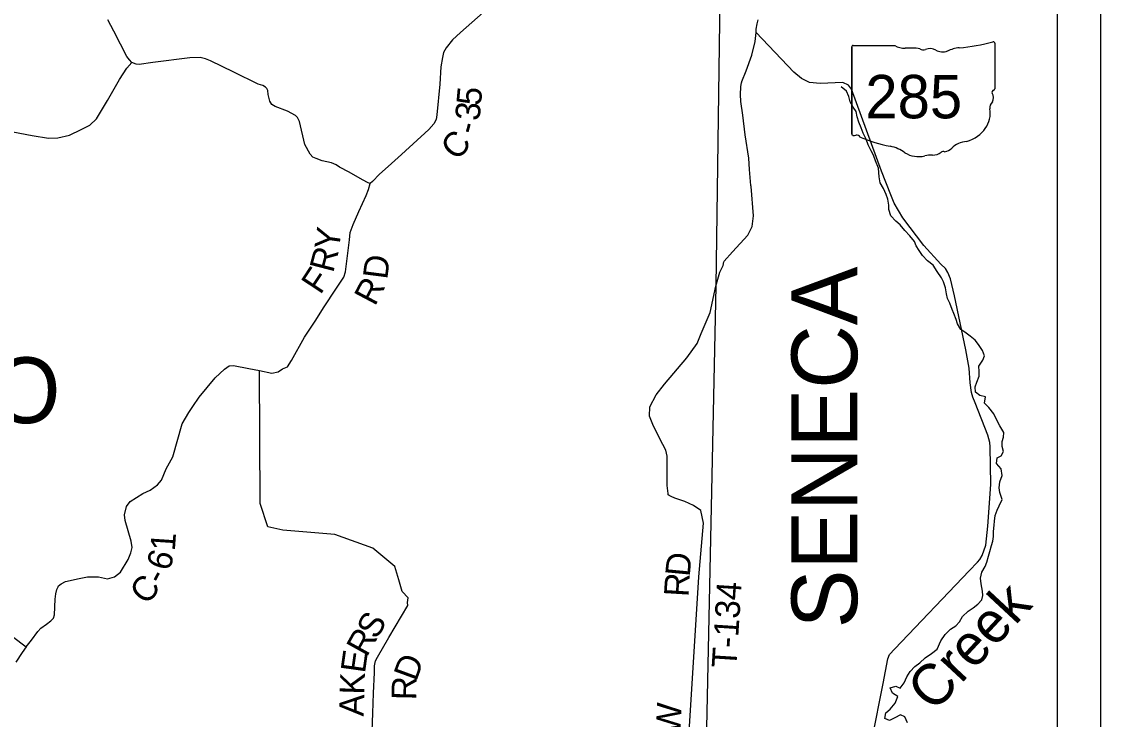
# Model space of a CAD drawing. Extents: x -22 to 431, y -18 to 160.
# Drawn here: x 6.515 to 9, y 18.37 to 19.977 of the extents above; entities that cross this region are included whole.
import ezdxf

# ---------------------------------------------------------------- set-up
doc = ezdxf.new("R2010")
doc.units = 0
for name, color, linetype in [('GM_X_Adjacent_County_Text', 7, 'Continuous'), ('GM_X_Airport_Location_Class_2', 7, 'Continuous'), ('GM_X_City_Street', 7, 'Continuous'), ('GM_X_City_Street_Text', 7, 'Continuous'), ('GM_X_County_Road', 7, 'Continuous'), ('GM_X_County_Road_Text', 7, 'Continuous'), ('GM_X_Major_River', 7, 'Continuous'), ('GM_X_Major_River_Text', 7, 'Continuous'), ('GM_X_Minor_River', 7, 'Continuous'), ('GM_X_Minor_River_Text', 7, 'Continuous'), ('GM_X_Rail_Line', 7, 'Continuous'), ('GM_X_Section', 7, 'Continuous')]:
    doc.layers.add(name, color=color, linetype=linetype)

msp = doc.modelspace()

# ---------------------------------------------------------------- linework, layer by layer
at = {"layer": 'GM_X_Adjacent_County_Text'}
for points in [[(7.6045, 20.0208), (7.5259, 19.9516), (7.5074, 19.9348), (7.4928, 19.9164), (7.487, 19.9055), (7.4842, 19.8945), (7.4809, 19.8729), (7.4781, 19.8327), (7.4715, 19.7626), (7.4698, 19.7516), (7.4647, 19.7418), (7.4528, 19.7287), (7.3899, 19.6707), (7.3592, 19.6434), (7.3389, 19.6258), (7.3235, 19.6086), (7.3174, 19.6044), (7.3129, 19.6054), (7.3003, 19.6126), (7.2692, 19.6301), (7.247, 19.6414), (7.2394, 19.6472), (7.2285, 19.6515), (7.207, 19.6563), (7.1934, 19.6614), (7.1858, 19.665), (7.1795, 19.6715), (7.1676, 19.694), (7.1551, 19.7473), (7.1506, 19.7565), (7.1454, 19.7607), (7.1273, 19.7708), (7.0986, 19.7814), (7.0911, 19.7861), (7.0863, 19.7934), (7.0827, 19.8093), (7.0817, 19.8181), (7.0794, 19.8227), (7.0768, 19.8261), (7.0704, 19.83), (7.0599, 19.8332), (7.0037, 19.8605), (6.9502, 19.8866), (6.9385, 19.8913), (6.9261, 19.8941), (6.9025, 19.8933), (6.8171, 19.883), (6.7859, 19.8784), (6.7784, 19.8789), (6.7686, 19.8832), (6.7637, 19.8886), (6.7574, 19.8963), (6.743, 19.9253), (6.727, 19.9547), (6.7137, 19.9814)], [(6.599, 18.6755), (6.5991, 18.6757), (6.5999, 18.6775), (6.606, 18.6818), (6.6162, 18.6875), (6.6472, 18.6942), (6.6669, 18.6981), (6.692, 18.6979), (6.7125, 18.6939), (6.7292, 18.6982), (6.7427, 18.7093), (6.7604, 18.7379), (6.7667, 18.7538), (6.7696, 18.766), (6.7673, 18.7804), (6.7536, 18.8278), (6.752, 18.8414), (6.7561, 18.8604), (6.7651, 18.8719), (6.7938, 18.8899), (6.8112, 18.8976), (6.8282, 18.9099), (6.8368, 18.9209), (6.848, 18.9472), (6.863, 18.9746), (6.8848, 19.0507), (6.8998, 19.077), (6.9096, 19.0907), (6.9238, 19.1124), (6.9607, 19.1567), (6.9821, 19.1762), (6.9931, 19.1839), (7.0026, 19.1851), (7.0379, 19.1781), (7.0625, 19.1734), (7.0915, 19.1675), (7.1055, 19.1706), (7.1157, 19.1772), (7.127, 19.1822), (7.1368, 19.1963), (7.1664, 19.25), (7.1911, 19.2874), (7.2121, 19.3202), (7.2384, 19.3609), (7.2568, 19.3884), (7.2612, 19.4009), (7.2702, 19.4746), (7.272, 19.491), (7.2787, 19.5096), (7.2914, 19.5397), (7.3089, 19.5766), (7.3138, 19.5903), (7.3174, 19.6044)], [(6.5255, 18.537), (6.5379, 18.5522), (6.5521, 18.5725), (6.5589, 18.5801), (6.5721, 18.5889), (6.5823, 18.597), (6.588, 18.6034), (6.5909, 18.6111), (6.5922, 18.6471), (6.5936, 18.6593), (6.5962, 18.6692), (6.599, 18.6755)], [(6.4938, 18.5608), (6.5255, 18.537), (6.5165, 18.5236), (6.5018, 18.5015)]]:
    msp.add_lwpolyline(points, dxfattribs=at)
at = {"layer": 'GM_X_Airport_Location_Class_2'}
for p, q in [((8.427, 19.9186), (8.427, 19.7185)), ((8.427, 19.7185), (8.427, 19.9186)), ((8.427, 19.7185), (8.427, 19.9186)), ((8.4302, 19.9221), (8.5267, 19.9221)), ((8.7566, 19.927), (8.7566, 19.8223)), ((8.7565, 19.8224), (8.7566, 19.8223))]:
    msp.add_line(p, q, dxfattribs=at)
for centre, major_axis, start_param, end_param in [((8.4308, 19.9191), (0.00382, 0), 1.712693, 3.28349), ((8.5497, 19.9453), (0.037, 0), 4.042523, 4.731795), ((8.562, 19.8097), (0.133, 0), 1.404758, 1.657858), ((8.5922, 19.9201), (0.0107, 0), 3.836095, 5.185415), ((8.6079, 19.897), (0.0222, 0), 0.950623, 2.079405), ((8.6365, 19.9287), (0.0267, 0), 4.081561, 5.145723), ((8.6837, 19.8609), (0.0703, 0), 1.699011, 2.107814), ((8.6392, 20.1949), (0.3495, 0), 4.814394, 5.042369), ((8.7529, 19.9275), (0.00367, 0), 6.141152, 7.989035), ((8.7557, 19.8147), (0.00568, 0), 1.883978, 3.671073), ((8.7196, 19.8014), (0.0341, 0), 5.934695, 6.695948), ((8.7526, 19.8219), (0.00393, 0), 5.05454, 6.418171), ((8.7697, 19.7785), (0.0248, 0), 2.387724, 3.262537), ((8.6587, 19.7652), (0.0874, 0), 5.101752, 6.440018), ((8.4308, 19.7181), (0.00385, 0), 3.00124, 4.508301), ((8.4314, 19.7385), (0.0294, 0), 4.665946, 4.897461), ((8.4374, 19.707), (0.0106, 0), 0.519207, 1.627899), ((8.5712, 19.8868), (0.2524, 0), 4.195997, 4.488961), ((8.496, 19.6286), (0.079, 0), 0.823519, 1.323587), ((8.6349, 19.6991), (0.0282, 0), 4.937069, 5.64225), ((8.6956, 19.6623), (0.0479, 0), 1.647645, 2.488434), ((8.5814, 19.706), (0.0501, 0), 4.026481, 4.996735), ((8.6103, 19.6368), (0.0412, 0), 1.495662, 1.94098), ((8.614, 19.691), (0.0267, 0), 4.691044, 5.507374), ((8.6381, 19.6716), (0.00752, 0), 1.147584, 2.315152)]:
    msp.add_ellipse(centre, major_axis=major_axis, ratio=0.8, start_param=start_param, end_param=end_param, dxfattribs=at)
at = {"layer": 'GM_X_County_Road'}
msp.add_lwpolyline([(7.3836, 18.6915), (7.3748, 18.722), (7.3237, 18.7645), (7.2367, 18.7954), (7.1166, 18.806), (7.0821, 18.8137), (7.0646, 18.8674), (7.0625, 19.1734)], dxfattribs=at)
at = {"layer": 'GM_X_Major_River_Text'}
for p, q in [((8.1261, 20.2632), (8.1138, 19.3678)), ((8.1138, 19.3678), (8.0882, 18.1318))]:
    msp.add_line(p, q, dxfattribs=at)
at = {"layer": 'GM_X_Minor_River'}
for points in [[(8.4886, 19.6394), (8.4817, 19.6566), (8.4771, 19.6691), (8.4721, 19.6793), (8.4648, 19.6933), (8.4602, 19.7065), (8.4533, 19.7198), (8.4487, 19.7323), (8.4437, 19.7451), (8.4399, 19.7576), (8.4375, 19.7701), (8.4307, 19.78), (8.4234, 19.792), (8.4203, 19.8042), (8.4149, 19.817), (8.4031, 19.8264)], [(8.7561, 18.8268), (8.7578, 18.8397), (8.7619, 18.8519), (8.7667, 18.8614), (8.7733, 18.8766), (8.7679, 18.8925), (8.767, 18.9035), (8.7684, 18.9171), (8.7735, 18.932), (8.7715, 18.9471), (8.7608, 18.9592), (8.7618, 18.9724), (8.7716, 18.9767), (8.7768, 18.9866), (8.774, 18.9984), (8.7735, 19.0101), (8.7764, 19.02), (8.7774, 19.031), (8.7682, 19.0457), (8.7605, 19.0604), (8.7547, 19.0736), (8.7428, 19.0879), (8.7328, 19.098), (8.735, 19.1125), (8.7221, 19.1158), (8.7121, 19.1232), (8.7112, 19.1361), (8.7153, 19.1468), (8.7205, 19.1601), (8.7207, 19.1715), (8.7198, 19.1832), (8.7292, 19.197), (8.7329, 19.2069), (8.7286, 19.2197), (8.7193, 19.2337), (8.7113, 19.2434), (8.7002, 19.2524), (8.6876, 19.2614), (8.6781, 19.2677), (8.6704, 19.2806), (8.668, 19.2911), (8.6626, 19.3044), (8.6587, 19.3142), (8.6532, 19.3289), (8.6478, 19.3395), (8.6454, 19.3501), (8.643, 19.3641), (8.6387, 19.3773), (8.6337, 19.3871), (8.6241, 19.4018), (8.6145, 19.4157), (8.6019, 19.4262), (8.59, 19.4386), (8.5827, 19.4499), (8.5754, 19.4608), (8.5719, 19.4707), (8.5608, 19.4838), (8.5493, 19.4958), (8.5385, 19.509), (8.5286, 19.5176), (8.5175, 19.53), (8.5128, 19.544), (8.5123, 19.5542), (8.5099, 19.5679), (8.5064, 19.5785), (8.5002, 19.5924), (8.4929, 19.6056), (8.4905, 19.6193), (8.4886, 19.6394)], [(8.5556, 18.3617), (8.5494, 18.3757), (8.5395, 18.3801), (8.5263, 18.3735), (8.5142, 18.367), (8.5032, 18.3722), (8.5053, 18.3851), (8.5155, 18.3932), (8.5275, 18.4069), (8.5334, 18.4229), (8.5212, 18.4304), (8.5157, 18.4425), (8.5286, 18.4464), (8.5389, 18.4416), (8.5478, 18.4542), (8.5541, 18.4679), (8.5616, 18.4805), (8.5724, 18.4916), (8.5837, 18.5), (8.5961, 18.5119), (8.6107, 18.5215), (8.6239, 18.5319), (8.632, 18.551), (8.6421, 18.5651), (8.6545, 18.5777), (8.6669, 18.5851), (8.6755, 18.5946), (8.6822, 18.6068), (8.6957, 18.6195), (8.707, 18.6268), (8.7175, 18.6353), (8.7269, 18.6452), (8.729, 18.6555), (8.7282, 18.6649), (8.7253, 18.6824), (8.7237, 18.6952), (8.7266, 18.7093), (8.7348, 18.7223), (8.7381, 18.7322), (8.7425, 18.7455), (8.7454, 18.7565), (8.7491, 18.7702), (8.752, 18.7805), (8.7534, 18.7911), (8.754, 18.8025), (8.7554, 18.8173), (8.7561, 18.8268)]]:
    msp.add_lwpolyline(points, dxfattribs=at)
at = {"layer": 'GM_X_Minor_River_Text'}
for points in [[(8.1736, 19.8373), (8.1739, 19.8389), (8.1841, 19.8639), (8.197, 19.8994), (8.2043, 19.9311), (8.2068, 19.952)], [(6.6702, 19.7377), (6.6705, 19.7378), (6.6723, 19.7387), (6.6873, 19.753), (6.7128, 19.7955), (6.7404, 19.8434), (6.7574, 19.8701), (6.7686, 19.8832)], [(8.195, 19.5992), (8.1917, 19.6361), (8.1898, 19.6623), (8.1818, 19.7159), (8.1763, 19.7619), (8.1718, 19.7931), (8.1705, 19.809), (8.1718, 19.8268), (8.1735, 19.8369), (8.1736, 19.8373)], [(6.4784, 19.7264), (6.5389, 19.7146), (6.5771, 19.7085), (6.5984, 19.7093), (6.6254, 19.7158), (6.6517, 19.7284), (6.6702, 19.7377)], [(8.1327, 19.4234), (8.1332, 19.4256), (8.1524, 19.4467), (8.1874, 19.4852), (8.1979, 19.5054), (8.2011, 19.5297), (8.1952, 19.5969), (8.195, 19.5992)], [(8.004, 18.8905), (8.0022, 18.9086), (8.0021, 18.9765), (7.9986, 18.9902), (7.9852, 19.0159), (7.9686, 19.0488), (7.9609, 19.0685), (7.9622, 19.0894), (7.9765, 19.1172), (7.9956, 19.1416), (8.0472, 19.203), (8.0712, 19.2358), (8.0801, 19.2587), (8.1009, 19.3068), (8.1138, 19.3678), (8.1229, 19.3998), (8.1311, 19.415), (8.1327, 19.4234)], [(8.05, 18.1207), (8.0508, 18.1739), (8.0537, 18.3538), (8.0751, 18.6981), (8.0859, 18.8219), (8.0797, 18.8507), (8.0629, 18.8624), (8.0423, 18.8721), (8.0195, 18.8795), (8.0111, 18.8832), (8.0069, 18.8856), (8.0043, 18.887), (8.004, 18.8905)], [(7.317, 18.2363), (7.3206, 18.2775), (7.3225, 18.3431), (7.3241, 18.3845), (7.3256, 18.43), (7.328, 18.4778), (7.3279, 18.493), (7.3297, 18.5044), (7.3349, 18.5131), (7.3607, 18.5584), (7.4046, 18.6319), (7.4034, 18.6391), (7.4052, 18.6501), (7.3915, 18.6645), (7.3837, 18.6912), (7.3836, 18.6915)]]:
    msp.add_lwpolyline(points, dxfattribs=at)
at = {"layer": 'GM_X_Rail_Line'}
msp.add_lwpolyline([(8.4742, 18.3248), (8.4998, 18.4525), (8.5104, 18.5095), (8.5145, 18.5191), (8.5266, 18.5324), (8.6975, 18.7124), (8.7171, 18.7322), (8.722, 18.7384), (8.7276, 18.7475), (8.7358, 18.7711), (8.7408, 18.8148), (8.7476, 18.9108), (8.7463, 18.9977), (8.7454, 19.0076), (8.7404, 19.0242), (8.7114, 19.0988), (8.706, 19.1117), (8.7029, 19.123), (8.6997, 19.1454), (8.6979, 19.1792), (8.6896, 19.2212), (8.6637, 19.3451), (8.6543, 19.3845), (8.6485, 19.3989), (8.6432, 19.4084), (8.6321, 19.4185), (8.5935, 19.4611), (8.5448, 19.5249), (8.5245, 19.559), (8.5175, 19.5779), (8.4955, 19.6324), (8.4269, 19.8217), (8.4195, 19.8309), (8.4063, 19.8371), (8.3547, 19.8347), (8.3301, 19.8369), (8.3116, 19.8459), (8.2936, 19.8602), (8.2068, 19.952), (8.2069, 19.9596), (8.209, 19.9717), (8.2117, 19.9808)], dxfattribs=at)
at = {"layer": 'GM_X_Section'}
for p, q in [((9, 21), (9, 14)), ((8.9, 20.9), (8.9, 14.1))]:
    msp.add_line(p, q, dxfattribs=at)

# ---------------------------------------------------------------- texts
at = {"layer": 'GM_X_Airport_Location_Class_2'}
msp.add_text('285', height=0.1, dxfattribs=at).set_placement((8.4584, 19.7542))
at = {"layer": 'GM_X_City_Street'}
for s, rotation, p in [('5', 84.8487, (7.5727, 19.7822)), ('3', 84.8445, (7.5696, 19.7473)), ('-', 75.0151, (7.5617, 19.7143)), ('C', 49.2539, (7.5183, 19.6545)), ('Y', 82.1193, (7.2454, 19.4487)), ('R', 75.4588, (7.2323, 19.3966)), ('D', 82.6809, (7.357, 19.3818)), ('F', 56.555, (7.203, 19.3463)), ('R', 62.1188, (7.3286, 19.3198)), ('1', 86.1289, (6.8678, 18.7567)), ('6', 73.1837, (6.8552, 18.7095)), ('C', 50.4338, (6.8029, 18.6313)), ('-', 61.9541, (6.8395, 18.6776))]:
    msp.add_text(s, height=0.0568, rotation=rotation, dxfattribs=at).set_placement(p)
at = {"layer": 'GM_X_City_Street_Text'}
for s, height, rotation, p in [('D', 0.0568, 84.6591, (8.0538, 18.6973)), ('R', 0.0568, 86.5985, (8.0511, 18.6512)), ('T-134', 0.05682, 86.3536, (8.1611, 18.4872)), ('S', 0.0568, 59.6221, (7.3323, 18.5521)), ('R', 0.0568, 60.9242, (7.3098, 18.5116)), ('E', 0.0568, 81.9117, (7.3056, 18.4747)), ('D', 0.0568, 69.8899, (7.4238, 18.4557)), ('K', 0.0568, 88.2512, (7.3042, 18.4264)), ('R', 0.0568, 88.7822, (7.4237, 18.4139)), ('A', 0.0568, 88.3569, (7.3027, 18.3764)), ('W', 0.0568, 87.0798, (8.0318, 18.3349))]:
    msp.add_text(s, height=height, rotation=rotation, dxfattribs=at).set_placement(p)
at = {"layer": 'GM_X_County_Road_Text'}
for s, rotation, p in [('SENECA', 90, (8.4398, 18.5797)), ('BUFFALO', 0, (5.6699, 19.0522))]:
    msp.add_text(s, height=0.15152, rotation=rotation, dxfattribs=at).set_placement(p)
at = {"layer": 'GM_X_Major_River'}
msp.add_text('Creek', height=0.09469, rotation=47.1172, dxfattribs=at).set_placement((8.6166, 18.3836))

doc.saveas('drawing.dxf')
